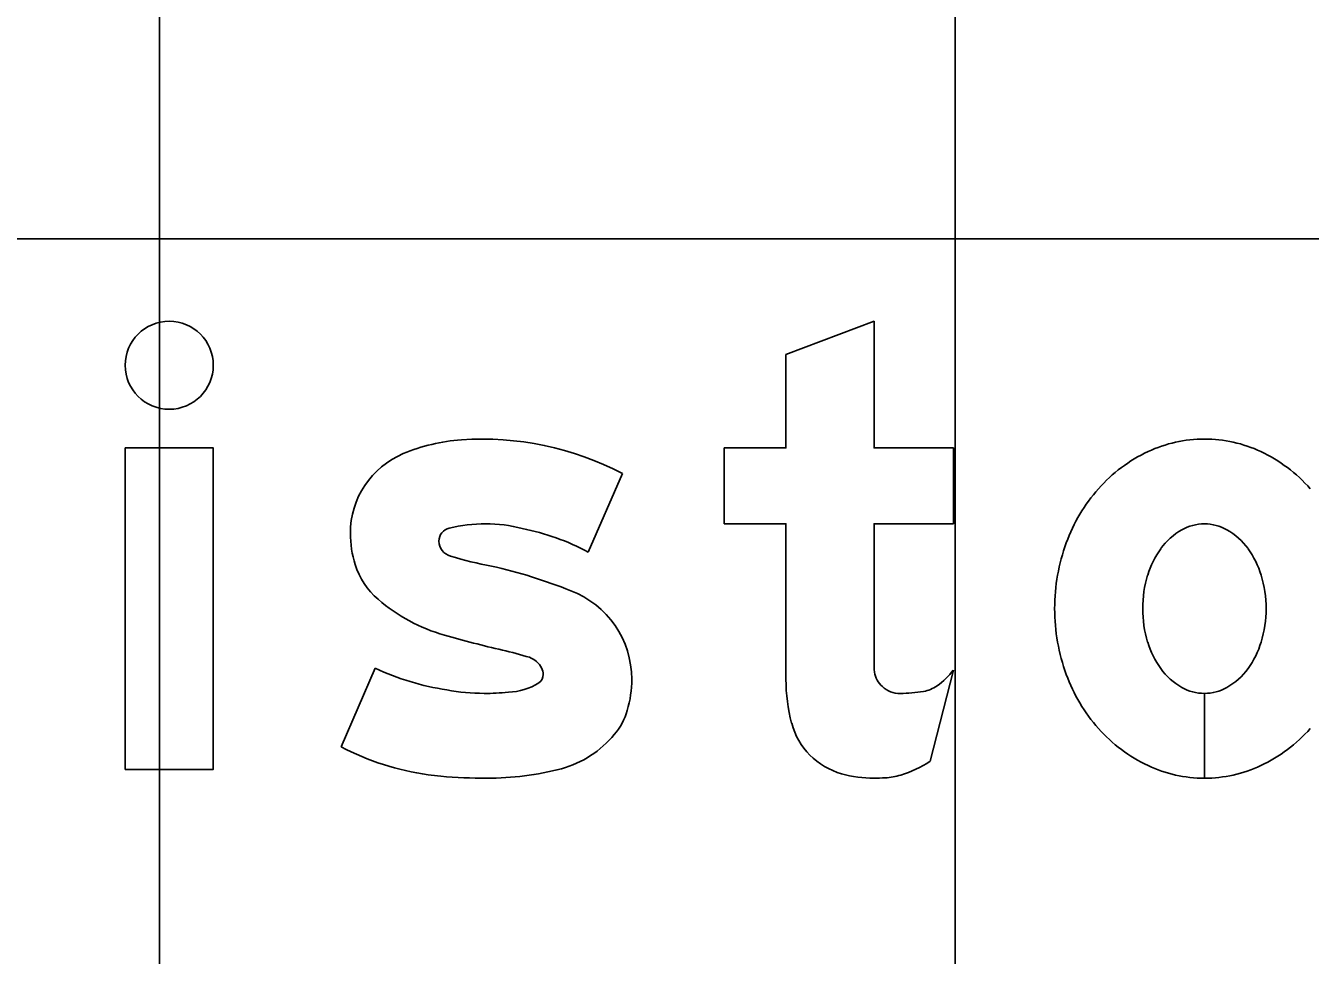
# Model space of a CAD drawing. Extents: x 2193008 to 2198143, y 1236112 to 1237864.
# Drawn here: x 2195472.447 to 2195475.676, y 1237205.305 to 1237207.642 of the extents above; entities that cross this region are included whole.
import ezdxf

# ---------------------------------------------------------------- set-up
doc = ezdxf.new("R2010")
doc.units = 0
for name, color, linetype in [('GSBWFILL', 7, 'Continuous'), ('GSCOLORFILL', 7, 'Continuous'), ('GSOUTLINE', 7, 'Continuous'), ('M-ROADS', 7, 'Continuous')]:
    doc.layers.add(name, color=color, linetype=linetype)

msp = doc.modelspace()

# ---------------------------------------------------------------- linework, layer by layer
at = {"layer": 'GSBWFILL'}
for p, q in [((2195473.8612, 1237206.3186), (2195473.9471, 1237206.5159)), ((2195473.3258, 1237206.0265), (2195473.2398, 1237205.8291)), ((2195474.7206, 1237205.7929), (2195474.7789, 1237206.0221)), ((2195475.41, 1237205.7502), (2195475.41, 1237205.9633)), ((2195475.41, 1237205.9633), (2195475.41, 1237205.7502)), ((2195473.2398, 1237205.8291), (2195473.2398, 1237205.8291))]:
    msp.add_line(p, q, dxfattribs=at)
msp.add_lwpolyline([(2195474.5796, 1237206.0657), (2195474.5796, 1237206.3896), (2195474.7789, 1237206.3896), (2195474.7789, 1237206.5806), (2195474.5796, 1237206.5806), (2195474.5796, 1237206.8989), (2195474.3581, 1237206.8149), (2195474.3581, 1237206.5806), (2195474.2031, 1237206.5806), (2195474.2031, 1237206.3896), (2195474.3581, 1237206.3896), (2195474.3581, 1237205.9988)], dxfattribs=at)
msp.add_lwpolyline([(2195472.6973, 1237205.7723), (2195472.9187, 1237205.7723), (2195472.9187, 1237206.5806), (2195472.6973, 1237206.5806)], close=True, dxfattribs=at)
msp.add_ellipse((2195472.808, 1237206.7882), major_axis=(0, 0.1107), ratio=0.999996, dxfattribs=at)
for centre, major_axis, ratio, start_param, end_param in [((2195473.5752, 1237206.1401), (0, 0.462), 0.999993, 0.071378, 0.398007), ((2195473.5947, 1237205.8437), (0, 0.759), 0.999993, 5.800291, 6.352301), ((2195475.41, 1237206.2691), (0, 0.3337), 0.999996, 0, 0.438571), ((2195475.41, 1237206.2691), (0, 0.3337), 0.999996, 5.844614, 6.283185), ((2195473.4803, 1237206.366), (0, 0.217), 0.999993, 0.398006, 1.570796), ((2195475.431, 1237206.2242), (0, 0.3832), 0.999996, 0.438571, 0.847388), ((2195475.3889, 1237206.2242), (0, 0.3832), 0.999996, 5.435798, 5.844614), ((2195475.4638, 1237206.1953), (0, 0.427), 0.999996, 0.847388, 1.220117), ((2195473.5225, 1237206.366), (0, 0.2592), 0.999993, 1.570796, 1.879779), ((2195473.5192, 1237206.3462), (0, 0.0332), 0.999993, 0.21891, 1.570796), ((2195473.6032, 1237206.0054), (0, 0.3842), 0.999993, 0, 0.239757), ((2195473.6032, 1237206.0259), (0, 0.3638), 0.999993, 6.027142, 6.283185), ((2195473.5777, 1237205.7863), (0, 0.6031), 0.999993, 5.793797, 6.086746), ((2195475.437, 1237206.2278), (0, 0.169), 0.999996, 0.517724, 0.942), ((2195475.41, 1237206.2753), (0, 0.1143), 0.999996, 0, 0.517724), ((2195475.41, 1237206.2753), (0, 0.1143), 0.999996, 5.765461, 6.283185), ((2195475.3829, 1237206.2278), (0, 0.169), 0.999996, 5.341185, 5.765461), ((2195473.5248, 1237206.3462), (0, 0.0388), 0.999993, 1.570796, 2.88808), ((2195475.5152, 1237206.1765), (0, 0.4817), 0.999996, 1.220117, 1.570796), ((2195475.4797, 1237206.1967), (0, 0.2217), 0.999996, 0.942, 1.278197), ((2195475.3403, 1237206.1967), (0, 0.2217), 0.999996, 5.004989, 5.341185), ((2195473.7631, 1237207.0978), (0, 0.8272), 0.999993, 2.83708, 2.965597), ((2195473.4601, 1237206.3461), (0, 0.1938), 0.999993, 1.879779, 2.42566), ((2195473.3287, 1237205.0055), (0, 1.3103), 0.999993, 5.901211, 6.060377), ((2195475.547, 1237206.1765), (0, 0.2921), 0.999996, 1.278197, 1.570796), ((2195475.2729, 1237206.1765), (0, 0.2921), 0.999996, 4.712389, 5.004989), ((2195473.616, 1237206.5252), (0, 0.4312), 0.999993, 2.42566, 2.869403), ((2195473.7325, 1237205.9989), (0, 0.2381), 0.999993, 4.712389, 5.919951), ((2195475.5152, 1237206.1765), (0, 0.4817), 0.999996, 1.570796, 1.921476), ((2195475.547, 1237206.1765), (0, 0.2921), 0.999996, 1.570796, 1.863396), ((2195475.2729, 1237206.1765), (0, 0.2921), 0.999996, 4.419789, 4.712389), ((2195474.2401, 1237208.6693), (0, 2.6643), 0.999993, 2.860128, 2.916667), ((2195473.3687, 1237204.9088), (0, 1.1959), 0.999993, 5.990951, 6.04928), ((2195475.4797, 1237206.1562), (0, 0.2217), 0.999996, 1.863396, 2.199593), ((2195475.3403, 1237206.1562), (0, 0.2217), 0.999996, 4.083593, 4.419789), ((2195473.6945, 1237206.0008), (0, 0.0564), 0.999993, 5.20773, 5.944931), ((2195475.9658, 1237206.0657), (0, 1.3862), 0.999997, 1.570796, 1.606005), ((2195473.6039, 1237206.6219), (0, 0.6571), 0.999993, 2.70455, 2.991718), ((2195473.7222, 1237206.0107), (0, 0.0256), 0.999993, 3.769232, 4.712389), ((2195473.7076, 1237206.0107), (0, 0.0402), 0.999993, 4.712389, 5.146352), ((2195474.6432, 1237206.0277), (0, 0.0637), 0.999997, 1.74085, 2.407828), ((2195474.6331, 1237206.1308), (0, 0.1818), 0.999997, 3.756278, 4.071638), ((2195475.4638, 1237206.1577), (0, 0.427), 0.999996, 1.921476, 2.294205), ((2195475.437, 1237206.1251), (0, 0.169), 0.999996, 2.199593, 2.623869), ((2195475.3829, 1237206.1251), (0, 0.169), 0.999996, 3.659317, 4.083593), ((2195473.5993, 1237206.467), (0, 0.5036), 0.999993, 2.95481, 3.141593), ((2195473.6563, 1237206.1162), (0, 0.15), 0.999993, 3.169414, 3.711965), ((2195473.6927, 1237205.9989), (0, 0.2779), 0.999993, 4.42655, 4.712389), ((2195474.7878, 1237205.9988), (0, 0.4297), 0.999997, 1.570796, 1.830698), ((2195474.6452, 1237206.0299), (0, 0.0667), 0.999997, 2.407828, 3.141593), ((2195474.6901, 1237206.0501), (0, 0.083), 0.999997, 3.310762, 3.756278), ((2195475.41, 1237206.0776), (0, 0.1143), 0.999996, 2.623869, 3.141593), ((2195475.41, 1237206.0776), (0, 0.1143), 0.999996, 3.142077, 3.659317), ((2195473.5993, 1237206.5955), (0, 0.6322), 0.999993, 3.141593, 3.238422), ((2195474.6452, 1237206.313), (0, 0.3497), 0.999997, 3.141593, 3.310762), ((2195473.8, 1237205.9673), (0, 0.1661), 0.999993, 4.009587, 4.42655), ((2195474.5464, 1237205.9346), (0, 0.1799), 0.999997, 1.830698, 2.869526), ((2195475.431, 1237206.1287), (0, 0.3832), 0.999996, 2.294205, 2.703022), ((2195475.3889, 1237206.1287), (0, 0.3832), 0.999996, 3.580164, 3.98898), ((2195473.7229, 1237206.0289), (0, 0.2647), 0.999993, 3.41426, 4.020407), ((2195473.5556, 1237206.4357), (0, 0.6839), 0.999993, 2.661561, 2.999689), ((2195474.5724, 1237206.0107), (0, 0.2634), 0.999997, 3.427755, 3.738844), ((2195475.41, 1237206.0838), (0, 0.3337), 0.999996, 2.703022, 3.141593), ((2195475.41, 1237206.0838), (0, 0.3337), 0.999996, 3.141759, 3.580164), ((2195473.5372, 1237206.3068), (0, 0.5536), 0.999993, 2.999689, 3.056979), ((2195473.6064, 1237207.1101), (0, 1.3599), 0.999993, 3.056204, 3.141593), ((2195473.6064, 1237206.5029), (0, 0.7528), 0.999993, 3.141593, 3.39368), ((2195474.5796, 1237206.0534), (0, 0.3032), 0.999997, 2.869526, 3.141593), ((2195474.5796, 1237206.1869), (0, 0.4367), 0.999997, 3.141593, 3.205734), ((2195474.596, 1237205.9306), (0, 0.1799), 0.999997, 3.205734, 3.427755)]:
    msp.add_ellipse(centre, major_axis=major_axis, ratio=ratio, start_param=start_param, end_param=end_param, dxfattribs=at)
at = {"layer": 'GSCOLORFILL'}
for p, q in [((2195473.8612, 1237206.3186), (2195473.9471, 1237206.5159)), ((2195473.3258, 1237206.0265), (2195473.2398, 1237205.8291)), ((2195474.7206, 1237205.7929), (2195474.7789, 1237206.0221)), ((2195475.41, 1237205.7502), (2195475.41, 1237205.9633)), ((2195475.41, 1237205.9633), (2195475.41, 1237205.7502)), ((2195473.2398, 1237205.8291), (2195473.2398, 1237205.8291))]:
    msp.add_line(p, q, dxfattribs=at)
msp.add_lwpolyline([(2195474.5796, 1237206.0657), (2195474.5796, 1237206.3896), (2195474.7789, 1237206.3896), (2195474.7789, 1237206.5806), (2195474.5796, 1237206.5806), (2195474.5796, 1237206.8989), (2195474.3581, 1237206.8149), (2195474.3581, 1237206.5806), (2195474.2031, 1237206.5806), (2195474.2031, 1237206.3896), (2195474.3581, 1237206.3896), (2195474.3581, 1237205.9988)], dxfattribs=at)
msp.add_lwpolyline([(2195472.6973, 1237205.7723), (2195472.9187, 1237205.7723), (2195472.9187, 1237206.5806), (2195472.6973, 1237206.5806)], close=True, dxfattribs=at)
msp.add_ellipse((2195472.808, 1237206.7882), major_axis=(0, 0.1107), ratio=0.999996, dxfattribs=at)
for centre, major_axis, ratio, start_param, end_param in [((2195473.5752, 1237206.1401), (0, 0.462), 0.999993, 0.071378, 0.398007), ((2195473.5947, 1237205.8437), (0, 0.759), 0.999993, 5.800291, 6.352301), ((2195475.41, 1237206.2691), (0, 0.3337), 0.999996, 0, 0.438571), ((2195475.41, 1237206.2691), (0, 0.3337), 0.999996, 5.844614, 6.283185), ((2195473.4803, 1237206.366), (0, 0.217), 0.999993, 0.398006, 1.570796), ((2195475.431, 1237206.2242), (0, 0.3832), 0.999996, 0.438571, 0.847388), ((2195475.3889, 1237206.2242), (0, 0.3832), 0.999996, 5.435798, 5.844614), ((2195475.4638, 1237206.1953), (0, 0.427), 0.999996, 0.847388, 1.220117), ((2195473.5225, 1237206.366), (0, 0.2592), 0.999993, 1.570796, 1.879779), ((2195473.5192, 1237206.3462), (0, 0.0332), 0.999993, 0.21891, 1.570796), ((2195473.6032, 1237206.0054), (0, 0.3842), 0.999993, 0, 0.239757), ((2195473.6032, 1237206.0259), (0, 0.3638), 0.999993, 6.027142, 6.283185), ((2195473.5777, 1237205.7863), (0, 0.6031), 0.999993, 5.793797, 6.086746), ((2195475.437, 1237206.2278), (0, 0.169), 0.999996, 0.517724, 0.942), ((2195475.41, 1237206.2753), (0, 0.1143), 0.999996, 0, 0.517724), ((2195475.41, 1237206.2753), (0, 0.1143), 0.999996, 5.765461, 6.283185), ((2195475.3829, 1237206.2278), (0, 0.169), 0.999996, 5.341185, 5.765461), ((2195473.5248, 1237206.3462), (0, 0.0388), 0.999993, 1.570796, 2.88808), ((2195475.5152, 1237206.1765), (0, 0.4817), 0.999996, 1.220117, 1.570796), ((2195475.4797, 1237206.1967), (0, 0.2217), 0.999996, 0.942, 1.278197), ((2195475.3403, 1237206.1967), (0, 0.2217), 0.999996, 5.004989, 5.341185), ((2195473.7631, 1237207.0978), (0, 0.8272), 0.999993, 2.83708, 2.965597), ((2195473.4601, 1237206.3461), (0, 0.1938), 0.999993, 1.879779, 2.42566), ((2195473.3287, 1237205.0055), (0, 1.3103), 0.999993, 5.901211, 6.060377), ((2195475.547, 1237206.1765), (0, 0.2921), 0.999996, 1.278197, 1.570796), ((2195475.2729, 1237206.1765), (0, 0.2921), 0.999996, 4.712389, 5.004989), ((2195473.616, 1237206.5252), (0, 0.4312), 0.999993, 2.42566, 2.869403), ((2195473.7325, 1237205.9989), (0, 0.2381), 0.999993, 4.712389, 5.919951), ((2195475.5152, 1237206.1765), (0, 0.4817), 0.999996, 1.570796, 1.921476), ((2195475.547, 1237206.1765), (0, 0.2921), 0.999996, 1.570796, 1.863396), ((2195475.2729, 1237206.1765), (0, 0.2921), 0.999996, 4.419789, 4.712389), ((2195474.2401, 1237208.6693), (0, 2.6643), 0.999993, 2.860128, 2.916667), ((2195473.3687, 1237204.9088), (0, 1.1959), 0.999993, 5.990951, 6.04928), ((2195475.4797, 1237206.1562), (0, 0.2217), 0.999996, 1.863396, 2.199593), ((2195475.3403, 1237206.1562), (0, 0.2217), 0.999996, 4.083593, 4.419789), ((2195473.6945, 1237206.0008), (0, 0.0564), 0.999993, 5.20773, 5.944931), ((2195475.9658, 1237206.0657), (0, 1.3862), 0.999997, 1.570796, 1.606005), ((2195473.6039, 1237206.6219), (0, 0.6571), 0.999993, 2.70455, 2.991718), ((2195473.7222, 1237206.0107), (0, 0.0256), 0.999993, 3.769232, 4.712389), ((2195473.7076, 1237206.0107), (0, 0.0402), 0.999993, 4.712389, 5.146352), ((2195474.6432, 1237206.0277), (0, 0.0637), 0.999997, 1.74085, 2.407828), ((2195474.6331, 1237206.1308), (0, 0.1818), 0.999997, 3.756278, 4.071638), ((2195475.4638, 1237206.1577), (0, 0.427), 0.999996, 1.921476, 2.294205), ((2195475.437, 1237206.1251), (0, 0.169), 0.999996, 2.199593, 2.623869), ((2195475.3829, 1237206.1251), (0, 0.169), 0.999996, 3.659317, 4.083593), ((2195473.5993, 1237206.467), (0, 0.5036), 0.999993, 2.95481, 3.141593), ((2195473.6563, 1237206.1162), (0, 0.15), 0.999993, 3.169414, 3.711965), ((2195473.6927, 1237205.9989), (0, 0.2779), 0.999993, 4.42655, 4.712389), ((2195474.7878, 1237205.9988), (0, 0.4297), 0.999997, 1.570796, 1.830698), ((2195474.6452, 1237206.0299), (0, 0.0667), 0.999997, 2.407828, 3.141593), ((2195474.6901, 1237206.0501), (0, 0.083), 0.999997, 3.310762, 3.756278), ((2195475.41, 1237206.0776), (0, 0.1143), 0.999996, 2.623869, 3.141593), ((2195475.41, 1237206.0776), (0, 0.1143), 0.999996, 3.142077, 3.659317), ((2195473.5993, 1237206.5955), (0, 0.6322), 0.999993, 3.141593, 3.238422), ((2195474.6452, 1237206.313), (0, 0.3497), 0.999997, 3.141593, 3.310762), ((2195473.8, 1237205.9673), (0, 0.1661), 0.999993, 4.009587, 4.42655), ((2195474.5464, 1237205.9346), (0, 0.1799), 0.999997, 1.830698, 2.869526), ((2195475.431, 1237206.1287), (0, 0.3832), 0.999996, 2.294205, 2.703022), ((2195475.3889, 1237206.1287), (0, 0.3832), 0.999996, 3.580164, 3.98898), ((2195473.7229, 1237206.0289), (0, 0.2647), 0.999993, 3.41426, 4.020407), ((2195473.5556, 1237206.4357), (0, 0.6839), 0.999993, 2.661561, 2.999689), ((2195474.5724, 1237206.0107), (0, 0.2634), 0.999997, 3.427755, 3.738844), ((2195475.41, 1237206.0838), (0, 0.3337), 0.999996, 2.703022, 3.141593), ((2195475.41, 1237206.0838), (0, 0.3337), 0.999996, 3.141759, 3.580164), ((2195473.5372, 1237206.3068), (0, 0.5536), 0.999993, 2.999689, 3.056979), ((2195473.6064, 1237207.1101), (0, 1.3599), 0.999993, 3.056204, 3.141593), ((2195473.6064, 1237206.5029), (0, 0.7528), 0.999993, 3.141593, 3.39368), ((2195474.5796, 1237206.0534), (0, 0.3032), 0.999997, 2.869526, 3.141593), ((2195474.5796, 1237206.1869), (0, 0.4367), 0.999997, 3.141593, 3.205734), ((2195474.596, 1237205.9306), (0, 0.1799), 0.999997, 3.205734, 3.427755)]:
    msp.add_ellipse(centre, major_axis=major_axis, ratio=ratio, start_param=start_param, end_param=end_param, dxfattribs=at)
at = {"layer": 'GSOUTLINE'}
for p, q in [((2195473.8612, 1237206.3186), (2195473.9471, 1237206.5159)), ((2195473.3258, 1237206.0265), (2195473.2398, 1237205.8291)), ((2195474.7206, 1237205.7929), (2195474.7789, 1237206.0221)), ((2195473.2398, 1237205.8291), (2195473.2398, 1237205.8291))]:
    msp.add_line(p, q, dxfattribs=at)
msp.add_lwpolyline([(2195474.5796, 1237206.0657), (2195474.5796, 1237206.3896), (2195474.7789, 1237206.3896), (2195474.7789, 1237206.5806), (2195474.5796, 1237206.5806), (2195474.5796, 1237206.8989), (2195474.3581, 1237206.8149), (2195474.3581, 1237206.5806), (2195474.2031, 1237206.5806), (2195474.2031, 1237206.3896), (2195474.3581, 1237206.3896), (2195474.3581, 1237205.9988)], dxfattribs=at)
msp.add_lwpolyline([(2195472.6973, 1237205.7723), (2195472.9187, 1237205.7723), (2195472.9187, 1237206.5806), (2195472.6973, 1237206.5806)], close=True, dxfattribs=at)
msp.add_ellipse((2195472.808, 1237206.7882), major_axis=(0, 0.1107), ratio=0.999996, dxfattribs=at)
for centre, major_axis, ratio, start_param, end_param in [((2195473.5752, 1237206.1401), (0, 0.462), 0.999993, 0.071378, 0.398007), ((2195473.5947, 1237205.8437), (0, 0.759), 0.999993, 5.800291, 6.352301), ((2195475.41, 1237206.2691), (0, 0.3337), 0.999996, 0, 0.438571), ((2195475.41, 1237206.2691), (0, 0.3337), 0.999996, 5.844614, 6.283185), ((2195473.4803, 1237206.366), (0, 0.217), 0.999993, 0.398006, 1.570796), ((2195475.431, 1237206.2242), (0, 0.3832), 0.999996, 0.438571, 0.847388), ((2195475.3889, 1237206.2242), (0, 0.3832), 0.999996, 5.435798, 5.844614), ((2195475.4638, 1237206.1953), (0, 0.427), 0.999996, 0.847388, 1.220117), ((2195473.5225, 1237206.366), (0, 0.2592), 0.999993, 1.570796, 1.879779), ((2195473.5192, 1237206.3462), (0, 0.0332), 0.999993, 0.21891, 1.570796), ((2195473.6032, 1237206.0054), (0, 0.3842), 0.999993, 0, 0.239757), ((2195473.6032, 1237206.0259), (0, 0.3638), 0.999993, 6.027142, 6.283185), ((2195473.5777, 1237205.7863), (0, 0.6031), 0.999993, 5.793797, 6.086746), ((2195475.437, 1237206.2278), (0, 0.169), 0.999996, 0.517724, 0.942), ((2195475.41, 1237206.2753), (0, 0.1143), 0.999996, 0, 0.517724), ((2195475.41, 1237206.2753), (0, 0.1143), 0.999996, 5.765461, 6.283185), ((2195475.3829, 1237206.2278), (0, 0.169), 0.999996, 5.341185, 5.765461), ((2195473.5248, 1237206.3462), (0, 0.0388), 0.999993, 1.570796, 2.88808), ((2195475.5152, 1237206.1765), (0, 0.4817), 0.999996, 1.220117, 1.570796), ((2195475.4797, 1237206.1967), (0, 0.2217), 0.999996, 0.942, 1.278197), ((2195475.3403, 1237206.1967), (0, 0.2217), 0.999996, 5.004989, 5.341185), ((2195473.7631, 1237207.0978), (0, 0.8272), 0.999993, 2.83708, 2.965597), ((2195473.4601, 1237206.3461), (0, 0.1938), 0.999993, 1.879779, 2.42566), ((2195473.3287, 1237205.0055), (0, 1.3103), 0.999993, 5.901211, 6.060377), ((2195475.547, 1237206.1765), (0, 0.2921), 0.999996, 1.278197, 1.570796), ((2195475.2729, 1237206.1765), (0, 0.2921), 0.999996, 4.712389, 5.004989), ((2195473.616, 1237206.5252), (0, 0.4312), 0.999993, 2.42566, 2.869403), ((2195473.7325, 1237205.9989), (0, 0.2381), 0.999993, 4.712389, 5.919951), ((2195475.5152, 1237206.1765), (0, 0.4817), 0.999996, 1.570796, 1.921476), ((2195475.547, 1237206.1765), (0, 0.2921), 0.999996, 1.570796, 1.863396), ((2195475.2729, 1237206.1765), (0, 0.2921), 0.999996, 4.419789, 4.712389), ((2195474.2401, 1237208.6693), (0, 2.6643), 0.999993, 2.860128, 2.916667), ((2195473.3687, 1237204.9088), (0, 1.1959), 0.999993, 5.990951, 6.04928), ((2195475.4797, 1237206.1562), (0, 0.2217), 0.999996, 1.863396, 2.199593), ((2195475.3403, 1237206.1562), (0, 0.2217), 0.999996, 4.083593, 4.419789), ((2195473.6945, 1237206.0008), (0, 0.0564), 0.999993, 5.20773, 5.944931), ((2195475.9658, 1237206.0657), (0, 1.3862), 0.999997, 1.570796, 1.606005), ((2195473.6039, 1237206.6219), (0, 0.6571), 0.999993, 2.70455, 2.991718), ((2195473.7222, 1237206.0107), (0, 0.0256), 0.999993, 3.769232, 4.712389), ((2195473.7076, 1237206.0107), (0, 0.0402), 0.999993, 4.712389, 5.146352), ((2195474.6432, 1237206.0277), (0, 0.0637), 0.999997, 1.74085, 2.407828), ((2195474.6331, 1237206.1308), (0, 0.1818), 0.999997, 3.756278, 4.071638), ((2195475.4638, 1237206.1577), (0, 0.427), 0.999996, 1.921476, 2.294205), ((2195475.437, 1237206.1251), (0, 0.169), 0.999996, 2.199593, 2.623869), ((2195475.3829, 1237206.1251), (0, 0.169), 0.999996, 3.659317, 4.083593), ((2195473.5993, 1237206.467), (0, 0.5036), 0.999993, 2.95481, 3.141593), ((2195473.6563, 1237206.1162), (0, 0.15), 0.999993, 3.169414, 3.711965), ((2195473.6927, 1237205.9989), (0, 0.2779), 0.999993, 4.42655, 4.712389), ((2195474.7878, 1237205.9988), (0, 0.4297), 0.999997, 1.570796, 1.830698), ((2195474.6452, 1237206.0299), (0, 0.0667), 0.999997, 2.407828, 3.141593), ((2195474.6901, 1237206.0501), (0, 0.083), 0.999997, 3.310762, 3.756278), ((2195475.41, 1237206.0776), (0, 0.1143), 0.999996, 2.623869, 3.141593), ((2195475.41, 1237206.0776), (0, 0.1143), 0.999996, 3.141593, 3.659317), ((2195473.5993, 1237206.5955), (0, 0.6322), 0.999993, 3.141593, 3.238422), ((2195474.6452, 1237206.313), (0, 0.3497), 0.999997, 3.141593, 3.310762), ((2195473.8, 1237205.9673), (0, 0.1661), 0.999993, 4.009587, 4.42655), ((2195474.5464, 1237205.9346), (0, 0.1799), 0.999997, 1.830698, 2.869526), ((2195475.431, 1237206.1287), (0, 0.3832), 0.999996, 2.294205, 2.703022), ((2195475.3889, 1237206.1287), (0, 0.3832), 0.999996, 3.580164, 3.98898), ((2195473.7229, 1237206.0289), (0, 0.2647), 0.999993, 3.41426, 4.020407), ((2195473.5556, 1237206.4357), (0, 0.6839), 0.999993, 2.661561, 2.999689), ((2195474.5724, 1237206.0107), (0, 0.2634), 0.999997, 3.427755, 3.738844), ((2195475.41, 1237206.0838), (0, 0.3337), 0.999996, 2.703022, 3.141593), ((2195475.41, 1237206.0838), (0, 0.3337), 0.999996, 3.141593, 3.580164), ((2195473.5372, 1237206.3068), (0, 0.5536), 0.999993, 2.999689, 3.056979), ((2195473.6064, 1237207.1101), (0, 1.3599), 0.999993, 3.056204, 3.141593), ((2195473.6064, 1237206.5029), (0, 0.7528), 0.999993, 3.141593, 3.39368), ((2195474.5796, 1237206.0534), (0, 0.3032), 0.999997, 2.869526, 3.141593), ((2195474.5796, 1237206.1869), (0, 0.4367), 0.999997, 3.141593, 3.205734), ((2195474.596, 1237205.9306), (0, 0.1799), 0.999997, 3.205734, 3.427755)]:
    msp.add_ellipse(centre, major_axis=major_axis, ratio=ratio, start_param=start_param, end_param=end_param, dxfattribs=at)
at = {"layer": 'M-ROADS'}
for p, q in [((2195472.7834, 1237163.1062), (2195472.7834, 1237223.1062)), ((2195474.7834, 1237163.1062), (2195474.7834, 1237223.1062)), ((2195388.7834, 1237207.1062), (2195518.7834, 1237207.1062))]:
    msp.add_line(p, q, dxfattribs=at)

doc.saveas('drawing.dxf')
